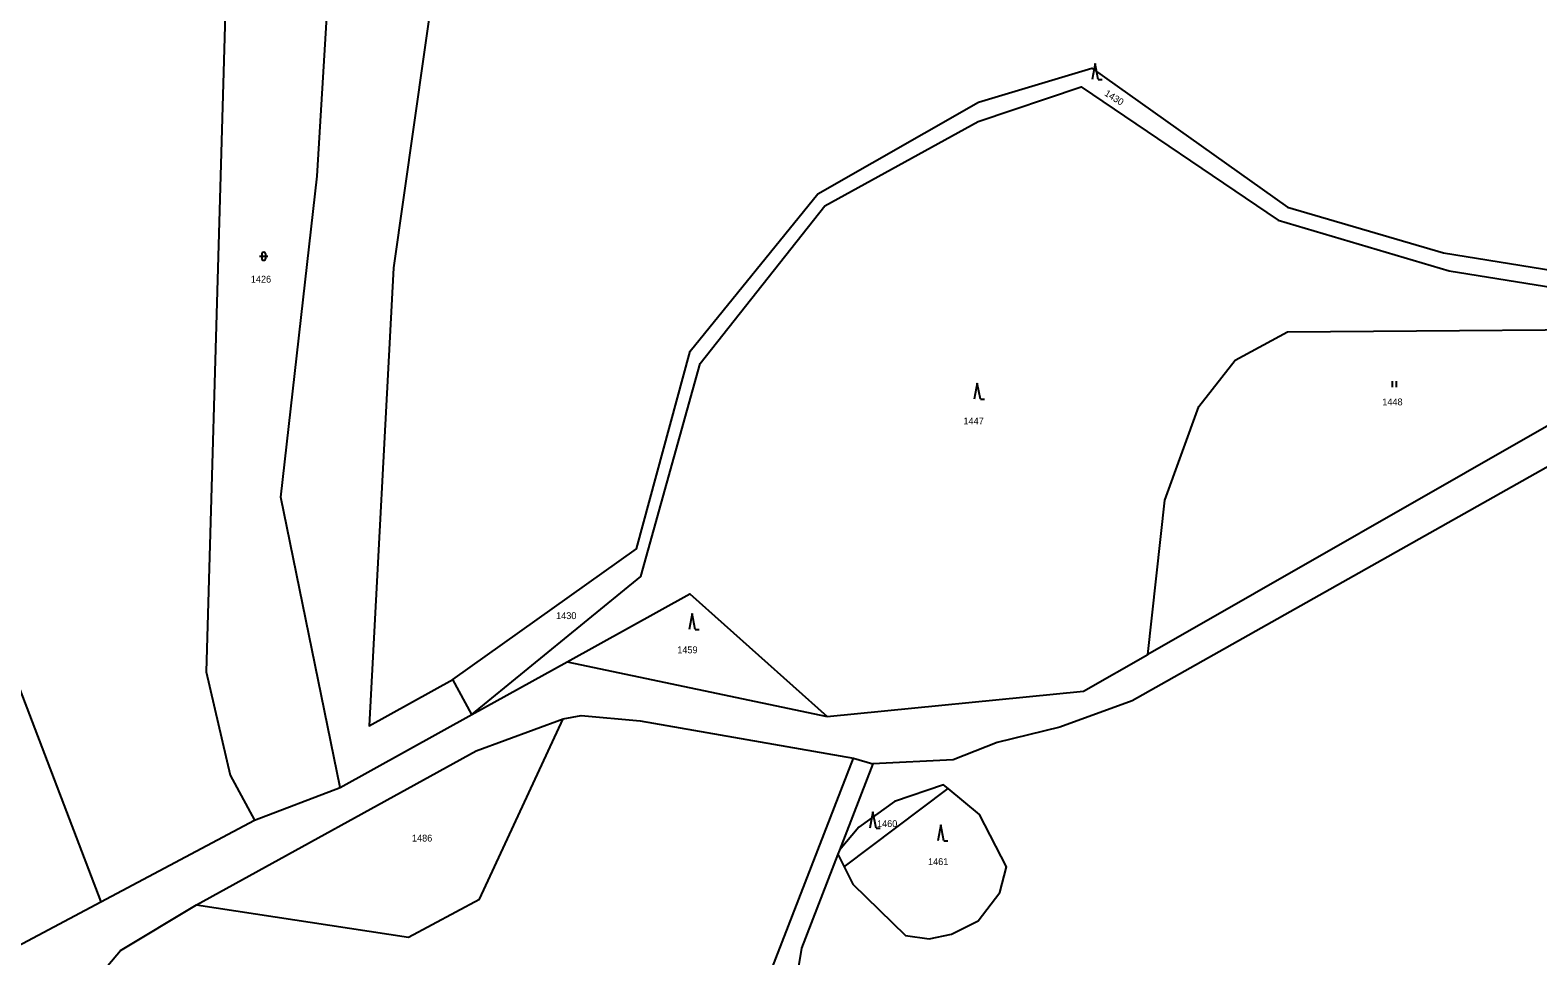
# Model space of a CAD drawing. Extents: x -520431 to -517205, y -1075927 to -1074013.
# Drawn here: x -519410.4 to -519035.6, y -1075733.2 to -1075503.1 of the extents above; entities that cross this region are included whole.
import ezdxf

# ---------------------------------------------------------------- set-up
doc = ezdxf.new("R2010")
doc.units = 0
for name, color, linetype in [('Hranice parcel', 7, 'Continuous'), ('Parcelní čísla', 7, 'Continuous'), ('Značky kultur', 7, 'Continuous')]:
    doc.layers.add(name, color=color, linetype=linetype)

msp = doc.modelspace()

# ---------------------------------------------------------------- linework, layer by layer
at = {"layer": 'Hranice parcel'}
for p, q in [((-518991, -1075577.25), (-519132.6, -1075658.28)), ((-519300.67, -1075673.24), (-519276.92, -1075660.09)), ((-519276.92, -1075660.09), (-519212.28, -1075673.71)), ((-519300.67, -1075673.24), (-519305.37, -1075664.48)), ((-519333.39, -1075691.36), (-519300.67, -1075673.24)), ((-519200.9, -1075685.44), (-519209.23, -1075706.9)), ((-519205.74, -1075684.1), (-519200.9, -1075685.44)), ((-519354.66, -1075699.51), (-519333.39, -1075691.36)), ((-519208.03, -1075711.09), (-519182.23, -1075691.61)), ((-519392.9, -1075719.82), (-519354.66, -1075699.51)), ((-519209.23, -1075706.9), (-519209.61, -1075707.89)), ((-519209.61, -1075707.89), (-519208.03, -1075711.09))]:
    msp.add_line(p, q, dxfattribs=at)
for points in [[(-519333.39, -1075691.36), (-519348.1, -1075619.17), (-519339.12, -1075539.36), (-519336.49, -1075497), (-519339.3, -1075460.49), (-519336.05, -1075442.95), (-519356.34, -1075433.09), (-519357.95, -1075413), (-519330.57, -1075399), (-519331.88, -1075308.37)], [(-519342.93, -1075314.86), (-519359.56, -1075415.93), (-519363.14, -1075539.25), (-519366.71, -1075662.57), (-519360.71, -1075688.25), (-519354.66, -1075699.51)], [(-519482.99, -1075483.75), (-519438.02, -1075601.6), (-519392.9, -1075719.82)], [(-519309.92, -1075490.37), (-519320.11, -1075562.12), (-519326.13, -1075676.03), (-519305.37, -1075664.48)], [(-519305.37, -1075664.48), (-519259.66, -1075632.02), (-519246.36, -1075582.85), (-519214.6, -1075543.79), (-519174.71, -1075520.98), (-519146.5, -1075512.51), (-519097.84, -1075547.1), (-519059.04, -1075558.45), (-518995.99, -1075568.62), (-518975.35, -1075564.84)], [(-519300.67, -1075673.24), (-519258.64, -1075638.93), (-519243.88, -1075585.97), (-519212.91, -1075546.7), (-519174.73, -1075525.8), (-519149.16, -1075517.16), (-519100.18, -1075550.3), (-519057.69, -1075562.91), (-519019.51, -1075569.04), (-518992.5, -1075572.64), (-518974.71, -1075568.15)], [(-518742.45, -1075593.22), (-518752.54, -1075576.75), (-518752.93, -1075568.85), (-518766.27, -1075551.28), (-518788.73, -1075536.04), (-518816.91, -1075527.73), (-518831.99, -1075530.55), (-518931.56, -1075564.77), (-518998.31, -1075596.04), (-519021.83, -1075605.23), (-519136.5, -1075669.78), (-519154.46, -1075676.38), (-519170.07, -1075680.2), (-519180.93, -1075684.44), (-519200.9, -1075685.44)], [(-519132.6, -1075658.28), (-519128.36, -1075619.92), (-519119.91, -1075596.59), (-519110.87, -1075585.08), (-519097.85, -1075578.03), (-518991, -1075577.25)], [(-519276.92, -1075660.09), (-519246.41, -1075643.2), (-519212.28, -1075673.71)], [(-519212.28, -1075673.71), (-519148.57, -1075667.42), (-519132.6, -1075658.28)], [(-519369.06, -1075720.56), (-519299.59, -1075682.21), (-519277.89, -1075674.29)], [(-519369.06, -1075720.56), (-519316.39, -1075728.6), (-519298.76, -1075719.15), (-519277.89, -1075674.29)], [(-519277.89, -1075674.29), (-519273.44, -1075673.44), (-519258.75, -1075674.74), (-519205.74, -1075684.1)], [(-519209.46, -1075837.86), (-519226.87, -1075777.09), (-519228.39, -1075753.96), (-519226.63, -1075737.94), (-519205.74, -1075684.1)], [(-519182.23, -1075691.61), (-519183.36, -1075690.67), (-519195.55, -1075694.8), (-519204.4, -1075701.24), (-519209.23, -1075706.9)], [(-519208.03, -1075711.09), (-519205.89, -1075715.43), (-519192.85, -1075728.17), (-519186.9, -1075728.99), (-519181.41, -1075727.81), (-519174.78, -1075724.51), (-519169.39, -1075717.49), (-519167.67, -1075711.04), (-519174.42, -1075698.08), (-519182.23, -1075691.61)], [(-519209.61, -1075707.89), (-519218.7, -1075731.3), (-519222.38, -1075754.11), (-519220.91, -1075779.59), (-519204.92, -1075835.49)], [(-519667.23, -1075866.03), (-519655.33, -1075862.14), (-519613.65, -1075837.04), (-519503.28, -1075778.43), (-519392.9, -1075719.82)], [(-519395.75, -1075738.06), (-519391.15, -1075735.6), (-519387.96, -1075731.86), (-519369.06, -1075720.56)]]:
    msp.add_lwpolyline(points, dxfattribs=at)
at = {"layer": 'Značky kultur'}
for p, q in [((-519145.69, -1075511.35), (-519146.44, -1075515.35)), ((-519144.94, -1075515.35), (-519145.69, -1075511.35)), ((-519144.94, -1075515.35), (-519143.94, -1075515.35)), ((-519353.38, -1075559.28), (-519351.38, -1075559.28)), ((-519352.88, -1075558.78), (-519352.88, -1075559.78)), ((-519351.88, -1075559.78), (-519351.88, -1075558.78)), ((-519174.96, -1075590.81), (-519175.71, -1075594.81)), ((-519174.21, -1075594.81), (-519174.96, -1075590.81)), ((-519071.73, -1075591.82), (-519071.73, -1075590.32)), ((-519070.73, -1075591.82), (-519070.73, -1075590.32)), ((-519174.21, -1075594.81), (-519173.21, -1075594.81)), ((-519245.89, -1075648.1), (-519246.64, -1075652.1)), ((-519245.14, -1075652.1), (-519245.89, -1075648.1)), ((-519245.14, -1075652.1), (-519244.14, -1075652.1)), ((-519200.9, -1075697.44), (-519201.65, -1075701.44)), ((-519200.15, -1075701.44), (-519200.9, -1075697.44)), ((-519184.04, -1075700.64), (-519184.79, -1075704.64)), ((-519183.29, -1075704.64), (-519184.04, -1075700.64)), ((-519200.15, -1075701.44), (-519199.15, -1075701.44)), ((-519183.29, -1075704.64), (-519182.29, -1075704.64))]:
    msp.add_line(p, q, dxfattribs=at)
for centre, start, end in [((-519352.38, -1075558.78), 0, 180), ((-519352.38, -1075559.78), 180, 359.9879)]:
    msp.add_arc(centre, 0.5, start, end, dxfattribs=at)

# ---------------------------------------------------------------- texts
at = {"layer": 'Parcelní čísla'}
msp.add_text('1430', height=1.7, rotation=328, dxfattribs=at).set_placement((-519143.52, -1075519.19))
for s, p in [('1426', (-519355.58, -1075565.82)), ('1448', (-519074.29, -1075596.34)), ('1447', (-519178.41, -1075601.08)), ('1430', (-519279.69, -1075649.48)), ('1459', (-519249.57, -1075657.98)), ('1460', (-519199.91, -1075701.19)), ('1486', (-519315.52, -1075704.79)), ('1461', (-519187.22, -1075710.64))]:
    msp.add_text(s, height=1.7, dxfattribs=at).set_placement(p)

doc.saveas('drawing.dxf')
